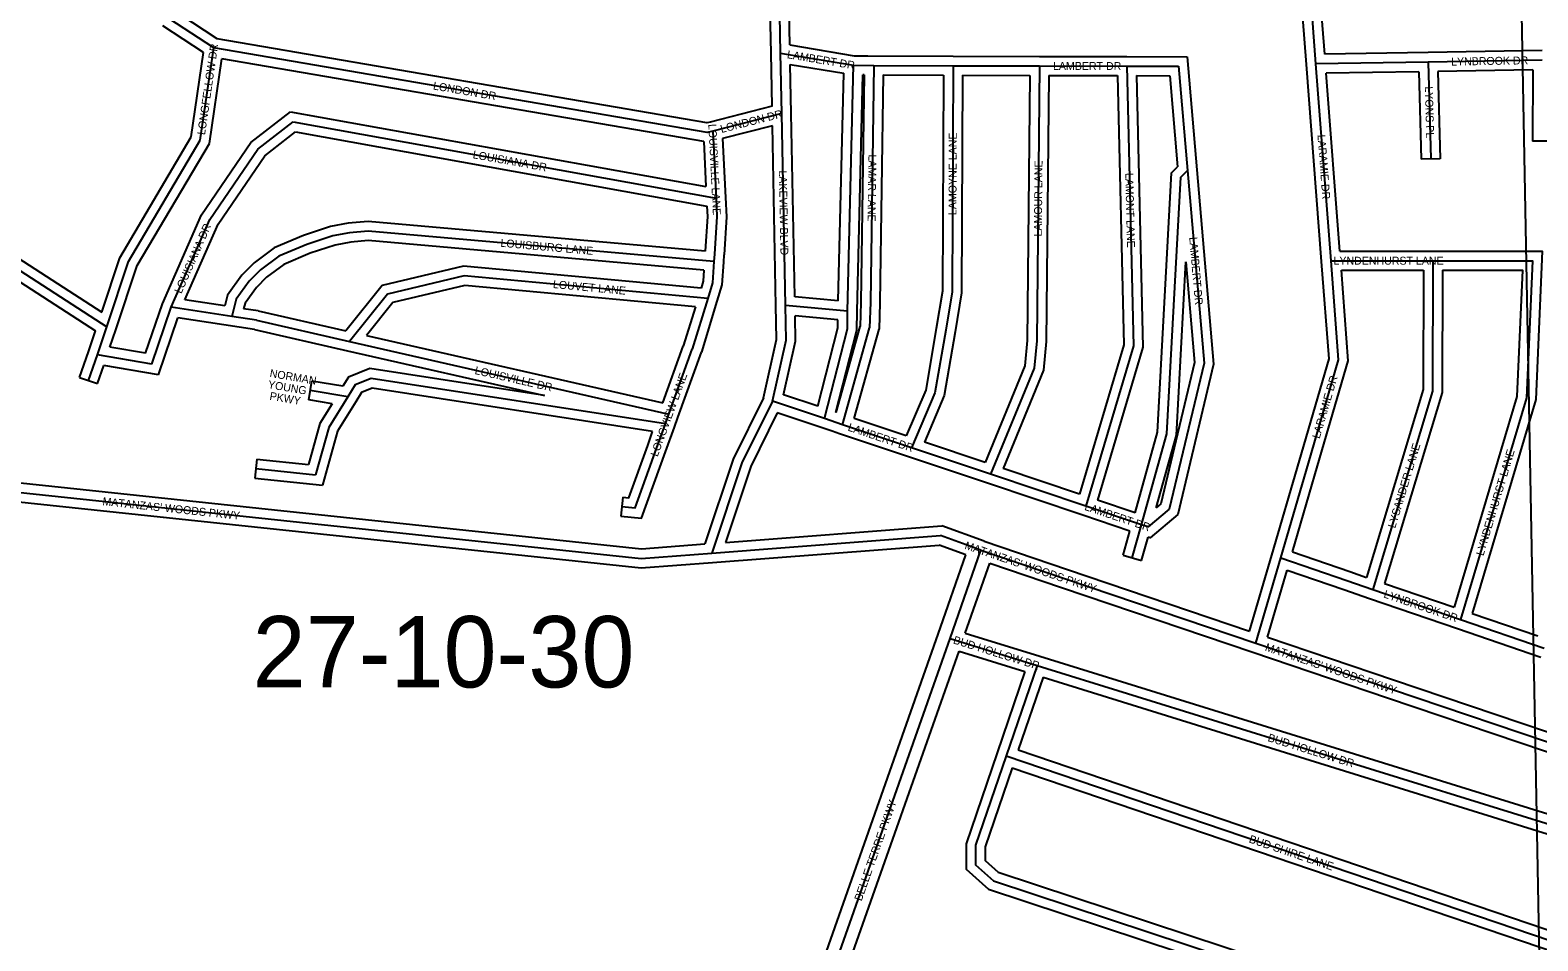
# Model space of a CAD drawing. Extents: x 457167 to 656239, y 1787309 to 1969297.
# Drawn here: x 569696 to 574451, y 1914173 to 1917044 of the extents above; entities that cross this region are included whole.
import ezdxf

# ---------------------------------------------------------------- set-up
doc = ezdxf.new("R2010")
doc.units = 0
for name, color, linetype in [('Level 1', 7, 'Continuous'), ('Level 2', 7, 'Continuous'), ('Level 22', 7, 'Continuous'), ('Level 23', 7, 'Continuous'), ('Level 31', 7, 'Continuous'), ('Level 32', 7, 'Continuous'), ('Level 34', 7, 'Continuous')]:
    doc.layers.add(name, color=color, linetype=linetype)

msp = doc.modelspace()

# ---------------------------------------------------------------- linework, layer by layer
at = {"layer": 'Level 1'}
msp.add_line((574465.56, 1913625.261), (574367.915, 1918887.351), dxfattribs=at)
at = {"layer": 'Level 22'}
for p, q in [((572597.408, 1915126.747), (572694.965, 1915404.352)), ((572118.243, 1913766.712), (572597.408, 1915126.747))]:
    msp.add_line(p, q, dxfattribs=at)
at = {"layer": 'Level 23'}
for p, q in [((572559.67, 1915140.009), (572647.452, 1915389.794)), ((572645.582, 1915143.182), (572722.905, 1915363.207)), ((572080.515, 1913780.004), (572559.68, 1915140.039)), ((572166.05, 1913782.024), (572625.655, 1915086.543))]:
    msp.add_line(p, q, dxfattribs=at)
at = {"layer": 'Level 31'}
for p, q in [((572062.907, 1916971.635), (572053.225, 1917465.85)), ((573751.274, 1916937.656), (573729.347, 1917223.53)), ((570275.35, 1916988.466), (570133.829, 1917080.796)), ((570232.725, 1916696.921), (570275.35, 1916988.466)), ((572062.907, 1916971.635), (572292.586, 1916933.296)), ((572066.606, 1916781.077), (572062.907, 1916971.635)), ((572273.987, 1916158.047), (572292.586, 1916933.296)), ((572292.586, 1916933.296), (572356.85, 1916932.76)), ((572356.85, 1916932.76), (572346.189, 1916185.157)), ((572356.85, 1916932.76), (572606.882, 1916931.858)), ((572606.882, 1916931.858), (572879.549, 1916931.243)), ((572879.549, 1916931.243), (573154.44, 1916930.626)), ((573154.44, 1916930.626), (573318.104, 1916930.26)), ((573318.104, 1916930.26), (573346.287, 1916601.098)), ((574105.31, 1916943.416), (573751.274, 1916937.656)), ((573799.153, 1916317.173), (573751.274, 1916937.656)), ((574465.067, 1916949.531), (574105.31, 1916943.416)), ((574105.31, 1916943.416), (574113.532, 1916637.936)), ((570525.55, 1916754.79), (571859.431, 1916514.633)), ((572066.606, 1916781.077), (571848.789, 1916725.207)), ((572078.262, 1916175.946), (572066.606, 1916781.077)), ((570006.835, 1916314.166), (570232.725, 1916696.921)), ((571848.789, 1916725.207), (571859.431, 1916514.633)), ((569437.296, 1916432.951), (569938.03, 1916108.866)), ((569938.03, 1916108.866), (570006.835, 1916314.166)), ((571854.58, 1916337.913), (571852.937, 1916314.28)), ((573799.153, 1916317.173), (574120.449, 1916317.187)), ((570080.45, 1915991.441), (570141.249, 1916170.212)), ((570332.371, 1916141.133), (570141.249, 1916170.212)), ((571833.606, 1916198.321), (571784.617, 1916038.066)), ((572273.987, 1916158.047), (572078.262, 1916175.946)), ((572346.189, 1916185.157), (572343.785, 1916105.525)), ((570409.632, 1916129.377), (570332.371, 1916141.133)), ((570409.632, 1916129.377), (570703.807, 1916062.366)), ((572273.772, 1916102.093), (572273.987, 1916158.047)), ((569908.269, 1916020.57), (569938.03, 1916108.866)), ((572201.015, 1915819.625), (572273.772, 1916102.093)), ((572258.24, 1915800.257), (572343.785, 1916105.525)), ((570703.807, 1916062.366), (571711.056, 1915833.501)), ((571711.056, 1915833.501), (571784.617, 1916038.066)), ((569880.748, 1915939.177), (569908.269, 1916020.57)), ((570080.45, 1915991.441), (569908.269, 1916020.57)), ((570697.704, 1915888.191), (570579.844, 1915908.1)), ((572037.217, 1915874.578), (571941.115, 1915679.883)), ((572201.015, 1915819.625), (572037.217, 1915874.578)), ((571672.036, 1915724.861), (571699.863, 1915802.617)), ((571699.863, 1915802.617), (571711.056, 1915833.501)), ((572258.24, 1915800.257), (572201.015, 1915819.625)), ((572476.09, 1915727.399), (572258.24, 1915800.257)), ((572725.06, 1915643.926), (572476.09, 1915727.399)), ((570408.295, 1915661.946), (570596.074, 1915642.238)), ((571941.115, 1915679.883), (571846.398, 1915395.729)), ((573640.708, 1915380.051), (573727.816, 1915678.772)), ((573025.48, 1915543.248), (572725.06, 1915643.926)), ((573201.412, 1915484.307), (573025.48, 1915543.248)), ((573171.941, 1915380.371), (573201.412, 1915484.307)), ((571846.398, 1915395.729), (572566.995, 1915451.187)), ((572694.965, 1915404.352), (572566.995, 1915451.187)), ((572694.965, 1915404.352), (572958.545, 1915315.03)), ((573561.61, 1915111.131), (573640.708, 1915380.051)), ((573640.708, 1915380.051), (573848.714, 1915308.677)), ((572958.545, 1915315.03), (573561.61, 1915111.131)), ((573848.714, 1915308.677), (573930.328, 1915280.496)), ((573930.328, 1915280.496), (574207.248, 1915186.061)), ((574207.248, 1915186.061), (574470.831, 1915095.66)), ((572597.408, 1915126.747), (572871.805, 1915041.401)), ((573561.61, 1915111.131), (573986.84, 1914967.636)), ((572871.805, 1915041.401), (572774.549, 1914756.523)), ((573986.84, 1914967.636), (574717.581, 1914720.563)), ((572774.549, 1914756.523), (572677.933, 1914474.552)), ((572774.549, 1914756.523), (574548.528, 1914154.014))]:
    msp.add_line(p, q, dxfattribs=at)
for points in [[(571848.789, 1916725.207), (571831.617, 1916720.883), (570275.35, 1916988.466)], [(572606.882, 1916931.858), (572604.002, 1916218.757), (572583.709, 1916098.073), (572549.576, 1915900.691), (572476.09, 1915727.399)], [(572879.549, 1916931.243), (572870.925, 1916064.335), (572862.47, 1915978.896), (572725.06, 1915643.926)], [(573154.44, 1916930.626), (573175.663, 1916048.377), (573025.48, 1915543.248)], [(570141.249, 1916170.212), (570262.973, 1916447.391), (570414.44, 1916668.863), (570525.55, 1916754.79)], [(573201.412, 1915484.307), (573281.508, 1915771.771), (573325.266, 1916580.418), (573346.287, 1916601.098)], [(573346.287, 1916601.098), (573398.32, 1915993.696), (573288.92, 1915533.931), (573221.737, 1915477.716), (573201.412, 1915484.307)], [(571859.431, 1916514.633), (571862.159, 1916456.08), (571854.58, 1916337.913)], [(571852.937, 1916314.28), (570761.834, 1916410.6), (570703.345, 1916405.281), (570650.569, 1916395.584), (570568.832, 1916368.5), (570481.034, 1916331.611), (570422.457, 1916288.109), (570387.1, 1916252.554), (570346.29, 1916195.919), (570332.371, 1916141.133)], [(571852.937, 1916314.28), (571848.335, 1916247.016), (571833.606, 1916198.321)], [(573727.816, 1915678.772), (573822.929, 1916004.75), (573799.153, 1916317.173)], [(574120.449, 1916317.187), (574119.221, 1915906.271), (573930.328, 1915280.496)], [(574120.449, 1916317.187), (574433.8, 1916317.221), (574415.048, 1915884.526), (574207.248, 1915186.061)], [(571833.606, 1916198.321), (571065.325, 1916269.535), (570823.346, 1916211.908), (570703.807, 1916062.366)], [(572037.217, 1915874.578), (572080.237, 1916066.121), (572078.262, 1916175.946)], [(571699.863, 1915802.617), (570771.25, 1915946.205), (570720.992, 1915926.32), (570697.704, 1915888.191)], [(570697.704, 1915888.191), (570638.051, 1915791.599), (570596.074, 1915642.238)], [(568513.897, 1915680.563), (568607.058, 1915698.888), (571623.575, 1915378.782), (571846.398, 1915395.729)], [(571561.976, 1915542.198), (571604.552, 1915537.738), (571672.036, 1915724.861)], [(572871.805, 1915041.401), (574581.413, 1914511.039), (574622.81, 1914402.946)], [(572677.933, 1914474.552), (572678.111, 1914412.732), (572734.253, 1914362.787), (574442.228, 1913798.605)]]:
    msp.add_lwpolyline(points, dxfattribs=at)
at = {"layer": 'Level 32'}
for p, q in [((572032.912, 1916971.047), (572023.23, 1917465.262)), ((572092.415, 1916997.124), (572083.22, 1917466.437)), ((573779.027, 1916968.112), (573759.26, 1917225.824)), ((573721.362, 1916935.362), (573701.579, 1917193.293)), ((570286.549, 1917016.981), (570169.15, 1917093.573)), ((570242.89, 1916973.821), (570114.825, 1917057.373)), ((572092.415, 1916997.124), (572295.229, 1916963.27)), ((574464.558, 1916979.526), (574104.8, 1916973.412)), ((570203.894, 1916707.093), (570242.891, 1916973.821)), ((570261.559, 1916686.748), (570300.587, 1916953.685)), ((571820.41, 1916692.368), (570300.587, 1916953.685)), ((572036.151, 1916804.236), (572032.912, 1916971.052)), ((572093.604, 1916936.095), (572261.971, 1916907.99)), ((572096.602, 1916781.659), (572093.604, 1916936.095)), ((572295.229, 1916963.27), (572337.706, 1916962.829)), ((572337.706, 1916962.829), (572606.99, 1916961.857)), ((572606.95, 1916961.857), (572879.617, 1916961.243)), ((572879.617, 1916961.243), (573154.507, 1916960.626)), ((573154.507, 1916960.626), (573345.651, 1916960.197)), ((573345.651, 1916960.197), (573376.179, 1916603.657)), ((573769.24, 1916314.897), (573721.363, 1916935.348)), ((574104.822, 1916973.413), (573779.027, 1916968.112)), ((572244.766, 1916190.845), (572261.971, 1916907.99)), ((572303.987, 1916157.63), (572321.869, 1916902.987)), ((572326.421, 1916902.94), (572316.195, 1916185.833)), ((572326.421, 1916902.94), (572321.869, 1916902.987)), ((572386.425, 1916902.651), (572376.183, 1916184.481)), ((572386.425, 1916902.651), (572576.76, 1916901.965)), ((572636.762, 1916901.789), (572849.25, 1916901.31)), ((572909.253, 1916901.175), (573125.151, 1916900.691)), ((573185.173, 1916900.556), (573290.558, 1916900.32)), ((573290.558, 1916900.32), (573315.194, 1916612.591)), ((574076.12, 1916912.936), (573783.639, 1916908.177)), ((573826.93, 1916347.175), (573783.639, 1916908.178)), ((574076.12, 1916912.936), (574083.543, 1916637.129)), ((574136.115, 1916913.935), (574143.521, 1916638.744)), ((574435, 1916919.014), (574136.116, 1916913.935)), ((574435, 1916919.014), (574434.505, 1916694.319)), ((570517.746, 1916786.678), (571827.562, 1916550.853)), ((572036.151, 1916804.236), (571841.335, 1916754.267)), ((572037.342, 1916742.597), (571879.989, 1916702.237)), ((572048.267, 1916175.368), (572037.342, 1916742.598)), ((572107.74, 1916203.376), (572096.602, 1916781.654)), ((569979.393, 1916326.692), (570203.894, 1916707.093)), ((570533.357, 1916722.9), (571830.577, 1916489.344)), ((571820.41, 1916692.368), (571827.562, 1916550.853)), ((571879.99, 1916702.237), (571889.395, 1916516.146)), ((574494.505, 1916694.187), (574434.505, 1916694.319)), ((570034.278, 1916301.636), (570261.559, 1916686.748)), ((574143.521, 1916638.744), (574083.543, 1916637.129)), ((569447.021, 1916462.393), (569921.872, 1916155.061)), ((569427.574, 1916403.508), (569902.154, 1916096.35)), ((569921.873, 1916155.06), (569979.394, 1916326.692)), ((571884.51, 1916335.831), (571882.866, 1916312.198)), ((573826.929, 1916347.175), (574120.448, 1916347.187)), ((569966.476, 1916099.332), (570034.277, 1916301.636)), ((573831.525, 1916287.174), (574090.36, 1916287.185)), ((570060.272, 1916025.281), (570113.262, 1916181.093)), ((570309.992, 1916174.883), (570184.455, 1916193.984)), ((571794.143, 1916171.849), (571756.14, 1916047.531)), ((571862.297, 1916189.551), (571813.095, 1916028.598)), ((572244.765, 1916190.846), (572107.74, 1916203.376)), ((572316.195, 1916185.833), (572313.909, 1916110.091)), ((572376.183, 1916184.481), (572373.661, 1916100.956)), ((570100.63, 1915957.6), (570161.566, 1916136.775)), ((570404.04, 1916099.883), (570161.566, 1916136.775)), ((570415.233, 1916158.871), (570369.595, 1916165.815)), ((570415.233, 1916158.871), (570692.122, 1916095.797)), ((572243.882, 1916130.674), (572108.86, 1916143.021)), ((572243.786, 1916105.951), (572243.882, 1916130.674)), ((572303.759, 1916098.233), (572303.987, 1916157.629)), ((569879.84, 1916030.151), (569902.153, 1916096.35)), ((569947.924, 1916044.288), (569966.46, 1916099.284)), ((570404.04, 1916099.883), (570697.163, 1916033.111)), ((570757.125, 1916081.017), (571691.811, 1915868.64)), ((572180.003, 1915858.318), (572243.786, 1916105.951)), ((572237.046, 1915839.232), (572303.759, 1916098.233)), ((572237.921, 1915838.932), (572313.909, 1916110.091)), ((572294.832, 1915819.652), (572373.661, 1916100.956)), ((569852.328, 1915948.786), (569879.85, 1916030.178)), ((570060.272, 1916025.281), (569947.924, 1916044.287)), ((570697.18, 1916033.106), (571318.338, 1915891.968)), ((571691.811, 1915868.639), (571756.14, 1916047.531)), ((571739.288, 1915823.349), (571813.095, 1916028.598)), ((569909.169, 1915929.567), (569928.494, 1915986.721)), ((570100.63, 1915957.6), (569928.494, 1915986.721)), ((569852.328, 1915948.786), (569909.169, 1915929.567)), ((570574.848, 1915878.517), (570584.841, 1915937.681)), ((570682.684, 1915921.153), (570584.841, 1915937.681)), ((572008.731, 1915884.646), (571913.305, 1915691.319)), ((572180.003, 1915858.318), (572072.42, 1915894.411)), ((570648.76, 1915866.031), (570574.848, 1915878.517)), ((572052.52, 1915837.799), (571968.928, 1915668.446)), ((572225.2, 1915779.866), (572052.521, 1915837.799)), ((572237.921, 1915838.932), (572237.046, 1915839.232)), ((571700.283, 1915714.751), (571728.069, 1915792.395)), ((571728.069, 1915792.395), (571739.262, 1915823.279)), ((572459.3, 1915764.648), (572294.832, 1915819.653)), ((571643.79, 1915734.969), (571659.376, 1915778.52)), ((572248.515, 1915771.876), (572225.2, 1915779.866)), ((572466.575, 1915698.946), (572248.725, 1915771.805)), ((572707.966, 1915681.298), (572516.37, 1915745.536)), ((572715.525, 1915615.481), (572466.553, 1915698.954)), ((570411.427, 1915691.782), (570405.165, 1915632.108)), ((570411.427, 1915691.782), (570574.039, 1915674.716)), ((571913.305, 1915691.319), (571824.243, 1915424.13)), ((571968.928, 1915668.446), (571889.149, 1915429.107)), ((573005.573, 1915581.56), (572764.98, 1915662.187)), ((573611.907, 1915388.449), (573699.015, 1915687.171)), ((573677.524, 1915399.135), (573756.618, 1915670.373)), ((570405.165, 1915632.108), (570618.11, 1915609.76)), ((573015.947, 1915514.801), (572715.529, 1915615.479)), ((571565.102, 1915572.036), (571558.85, 1915512.361)), ((573180.991, 1915522.788), (573062.499, 1915562.485)), ((573164.742, 1915464.952), (573015.95, 1915514.801)), ((571889.149, 1915429.106), (572571.188, 1915481.598)), ((572704.937, 1915432.649), (572571.188, 1915481.598)), ((573143.079, 1915388.555), (573164.742, 1915464.953)), ((571848.701, 1915365.816), (572562.802, 1915420.775)), ((572647.451, 1915389.795), (572562.802, 1915420.775)), ((572704.937, 1915432.649), (572968.175, 1915343.443)), ((573200.805, 1915372.186), (573221.78, 1915446.161)), ((572722.905, 1915363.206), (572948.917, 1915286.616)), ((573143.079, 1915388.555), (573200.805, 1915372.186)), ((573541.64, 1915149.551), (573611.927, 1915388.516)), ((573677.524, 1915399.136), (573858.45, 1915337.054)), ((572968.155, 1915343.45), (573541.64, 1915149.551)), ((573598.53, 1915130.334), (573660.639, 1915341.493)), ((573660.64, 1915341.493), (573838.977, 1915280.3)), ((573858.505, 1915337.035), (573910.625, 1915319.037)), ((572948.937, 1915286.609), (573552.001, 1915082.71)), ((573838.922, 1915280.319), (573920.536, 1915252.137)), ((573967.416, 1915299.545), (574187.393, 1915224.529)), ((573920.645, 1915252.1), (574197.565, 1915157.666)), ((574244.213, 1915205.099), (574451.179, 1915134.115)), ((572645.583, 1915143.181), (572880.715, 1915070.047)), ((573598.53, 1915130.334), (573996.432, 1914996.061)), ((574197.515, 1915157.683), (574461.099, 1915067.281)), ((572625.655, 1915086.543), (572833.451, 1915021.911)), ((573552.018, 1915082.704), (573977.249, 1914939.209)), ((572833.45, 1915021.911), (572746.157, 1914766.215)), ((572890.774, 1915004.104), (572812.649, 1914775.266)), ((573996.45, 1914996.056), (574727.191, 1914748.983)), ((573977.231, 1914939.215), (574707.972, 1914692.142)), ((572746.157, 1914766.215), (572647.918, 1914479.506)), ((572812.649, 1914775.266), (574528.686, 1914192.436)), ((572793.232, 1914718.493), (572707.95, 1914469.596)), ((572793.232, 1914718.493), (574511.5, 1914134.906))]:
    msp.add_line(p, q, dxfattribs=at)
for points in [[(571841.462, 1916754.3), (571830.445, 1916751.525), (570286.549, 1917016.981)], [(572576.761, 1916901.964), (572574.011, 1916221.322), (572554.135, 1916103.117), (572520.605, 1915909.216), (572459.3, 1915764.648)], [(572636.762, 1916901.789), (572633.993, 1916216.192), (572613.282, 1916093.03), (572578.548, 1915892.167), (572516.369, 1915745.536)], [(572849.25, 1916901.309), (572840.94, 1916065.964), (572833.048, 1915986.221), (572707.965, 1915681.299)], [(572909.253, 1916901.175), (572900.911, 1916062.705), (572891.893, 1915971.572), (572764.98, 1915662.187)], [(573125.151, 1916900.691), (573145.557, 1916052.389), (573005.573, 1915581.56)], [(573185.173, 1916900.556), (573205.768, 1916044.366), (573062.499, 1915562.485)], [(570113.262, 1916181.093), (570236.63, 1916462.016), (570392.346, 1916689.702), (570517.746, 1916786.678)], [(570184.455, 1916193.985), (570289.316, 1916432.765), (570436.535, 1916648.024), (570533.357, 1916722.9)], [(573180.992, 1915522.788), (573251.728, 1915776.665), (573295.938, 1916593.65), (573315.194, 1916612.592)], [(573376.179, 1916603.659), (573428.623, 1915991.447), (573315.803, 1915517.306), (573228.265, 1915444.06), (573221.78, 1915446.162)], [(571889.4, 1916516.029), (571892.205, 1916455.817), (571884.52, 1916335.992)], [(571830.577, 1916489.345), (571832.114, 1916456.343), (571825.091, 1916346.855)], [(571825.091, 1916346.855), (570761.794, 1916440.721), (570699.268, 1916435.035), (570643.104, 1916424.716), (570558.287, 1916396.61), (570466.064, 1916357.862), (570402.769, 1916310.856), (570364.15, 1916272.022), (570318.616, 1916208.832), (570309.992, 1916174.883)], [(571821, 1916286.981), (570761.873, 1916380.479), (570707.424, 1916375.526), (570658.034, 1916366.452), (570579.376, 1916340.389), (570496.004, 1916305.36), (570442.146, 1916265.362), (570410.05, 1916233.085), (570373.963, 1916183.006), (570369.595, 1916165.815)], [(571882.868, 1916312.232), (571878.035, 1916241.58), (571862.322, 1916189.635)], [(573247.664, 1915538.526), (573311.287, 1915766.876), (573340.846, 1916313.123)], [(573340.846, 1916313.123), (573368.016, 1915995.945), (573262.038, 1915550.555), (573247.664, 1915538.526)], [(573699.016, 1915687.176), (573792.6, 1916007.914), (573769.24, 1916314.897)], [(574120.446, 1916347.188), (574465.129, 1916347.226), (574444.86, 1915879.525), (574244.214, 1915205.099)], [(571811.985, 1916230.454), (571063.179, 1916299.862), (570806.356, 1916238.702), (570692.122, 1916095.797)], [(571821, 1916286.981), (571818.637, 1916252.451), (571811.985, 1916230.454)], [(573756.616, 1915670.369), (573853.257, 1916001.585), (573831.525, 1916287.173)], [(574090.36, 1916287.185), (574089.234, 1915910.745), (573910.626, 1915319.036)], [(574150.36, 1916287.189), (574149.208, 1915901.799), (573967.416, 1915299.545)], [(574150.36, 1916287.19), (574402.47, 1916287.217), (574385.235, 1915889.529), (574187.393, 1915224.529)], [(571794.143, 1916171.848), (571067.473, 1916239.206), (570840.336, 1916185.115), (570757.125, 1916081.017)], [(572008.731, 1915884.646), (572050.176, 1916069.182), (572048.266, 1916175.406)], [(572072.42, 1915894.411), (572110.298, 1916063.06), (572108.86, 1916143.021)], [(571318.338, 1915891.968), (570767.786, 1915977.098), (570700.621, 1915950.524), (570682.684, 1915921.153)], [(571659.376, 1915778.52), (570774.714, 1915915.311), (570741.362, 1915902.116), (570723.306, 1915872.553)], [(570648.76, 1915866.032), (570610.31, 1915803.776), (570574.04, 1915674.716)], [(570723.228, 1915872.426), (570665.792, 1915779.422), (570618.11, 1915609.76)], [(568508.107, 1915710), (568605.716, 1915729.2), (571624.025, 1915408.903), (571824.243, 1915424.13)], [(571558.85, 1915512.361), (571624.8, 1915505.451), (571700.258, 1915714.683)], [(571565.102, 1915572.036), (571584.304, 1915570.025), (571643.815, 1915735.039)], [(568519.688, 1915651.126), (568608.4, 1915668.576), (571623.127, 1915348.661), (571848.674, 1915365.815)], [(572880.693, 1915070.054), (574604.218, 1914535.376), (574654.476, 1914404.146)], [(572890.774, 1915004.104), (574558.608, 1914486.702), (574591.144, 1914401.746)], [(572647.919, 1914479.506), (572648.15, 1914399.233), (572718.95, 1914336.247), (574405.082, 1913779.28)], [(572707.949, 1914469.596), (572708.074, 1914426.231), (572749.556, 1914389.327), (574422.33, 1913836.772)]]:
    msp.add_lwpolyline(points, dxfattribs=at)

# ---------------------------------------------------------------- texts
at = {"layer": 'Level 2'}
msp.add_text('27-10-30', height=225, dxfattribs=at).set_placement((570397.785, 1914971.956))
at = {"layer": 'Level 34'}
for s, rotation, p in [('LONGFELLOW DR', 81.681186, (570247.61, 1916712.331)), ('LAMBERT DR', 350.522375, (572082.024, 1916955.772)), ('LAMBERT DR', 359.870622, (572922.006, 1916918.649)), ('LYNBROOK DR', 0.972878, (574177.7, 1916932.146)), ('LONDON DR', 350.243308, (570965.694, 1916857.086)), ('LYONS PL', 271.540922, (574094.88, 1916866.376)), ('LONDON DR', 14.385275, (571876.599, 1916719.437)), ('LOUISVILLE LANE', 272.892836, (571835.141, 1916747.63)), ('LAMOYNE LANE', 89.767853, (572617.479, 1916460.926)), ('LARAMIE DR', 274.411644, (573756.028, 1916713.596)), ('LOUISIANA DR', 349.792897, (571090.774, 1916640.326)), ('LAMAR LANE', 269.182278, (572340.35, 1916652.221)), ('LAKEVIEW BLVD', 271.102728, (572057.563, 1916601.555)), ('LAMOUR LANE', 89.429342, (572886.696, 1916393.26)), ('LAMONT LANE', 271.377228, (573150.045, 1916593.581)), ('LOUISIANA DR', 66.290053, (570172.901, 1916211.206)), ('LOUISBURG LANE', 354.954403, (571178.751, 1916361.248)), ('LAMBERT DR', 274.895528, (573351.745, 1916390.945)), ('LYNDENHURST LANE', 0.001792, (573806.73, 1916304.676)), ('LOUVET LANE', 354.703542, (571344.348, 1916231.12)), ('LOUISVILLE DR', 347.198006, (571096.869, 1915960.239)), ('YOUNG', 350.4113, (570445.063, 1915915.453)), ('NORMAN', 350.4113, (570450.419, 1915950.846)), ('LONGVIEW LANE', 70.076806, (571675.032, 1915697.429)), ('LARAMIE DR', 73.733133, (573762.89, 1915754.356)), ('PKWY', 350.4113, (570450.17, 1915879.046)), ('LAMBERT DR', 341.507197, (572273.144, 1915782.093)), ('LYSANDER LANE', 73.202528, (574001.242, 1915472.178)), ('LYNDENHURST LANE', 73.430956, (574279.478, 1915385.016)), ("MATANZAS' WOODS PKWY", 353.941839, (569923.57, 1915546.616)), ('LAMBERT DR', 341.477408, (573019.434, 1915532.092)), ("MATANZAS' WOODS PKWY", 341.278792, (572641.379, 1915409.316)), ('LYNBROOK DR', 341.169211, (573962.802, 1915256.216)), ('BUD HOLLOW DR', 342.721747, (572605.482, 1915111.147)), ("MATANZAS' WOODS PKWY", 341.352308, (573588.785, 1915088.77)), ('BUD HOLLOW DR', 342.7642, (573597.465, 1914803.198)), ('BELLE TERRE PKWY', 70.590886, (572318.277, 1914296.867)), ('BUD SHIRE LANE', 341.239944, (573538.078, 1914484.001))]:
    msp.add_text(s, height=25, rotation=rotation, dxfattribs=at).set_placement(p)

doc.saveas('drawing.dxf')
